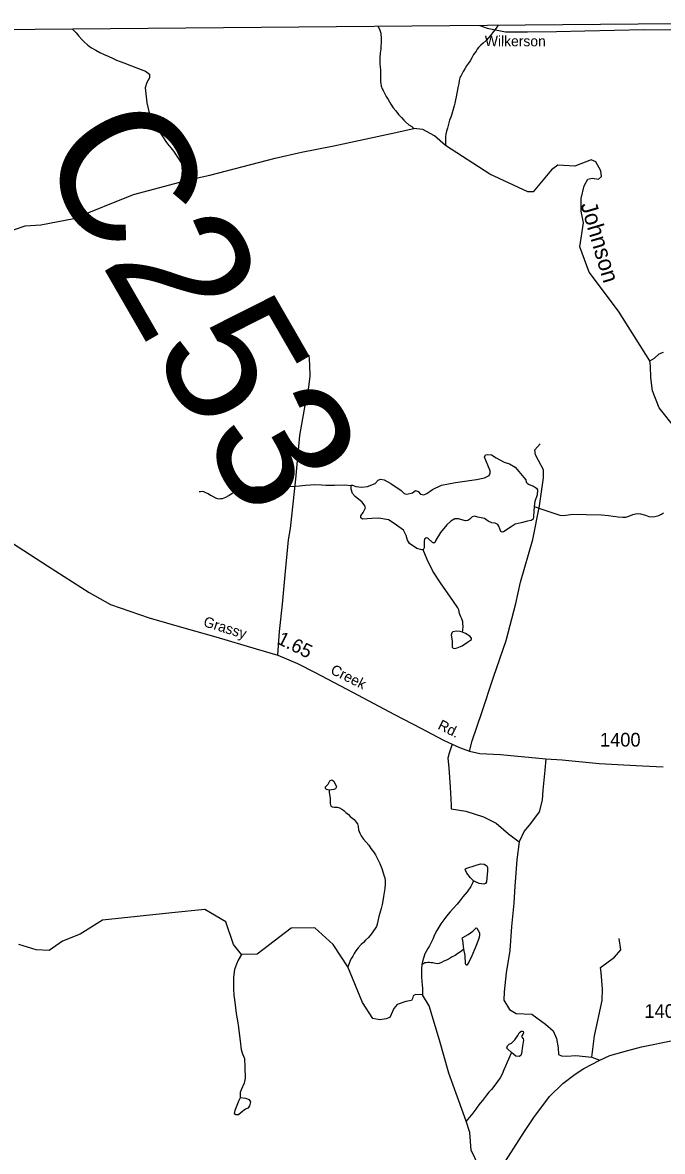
# Model space of a CAD drawing. Extents: x 2056842 to 2160602, y 826753 to 1016856.
# Drawn here: x 2089163 to 2095016, y 1006125 to 1016443 of the extents above; entities that cross this region are included whole.
import ezdxf

# ---------------------------------------------------------------- set-up
doc = ezdxf.new("R2010")
doc.units = 0
for name, color, linetype in [('Exist Boundary Political CountyLine', 7, 'Continuous'), ('Exist Hydrographic Creek Single Shore', 7, 'Continuous'), ('Exist Hydrographic Creek Single Shore Label', 7, 'Continuous'), ('Exist Hydrographic Misc Water Feature', 7, 'Continuous'), ('Exist Road Non-System Type 51', 7, 'Continuous'), ('Exist Road Secondary Mileage Hundredths English Label', 7, 'Continuous'), ('Exist Road Secondary Structure Culvert Number Label', 7, 'Continuous'), ('Exist Road Secondary Type 51 Attributed', 7, 'Continuous'), ('Exist Road Secondary Type 51 Label', 7, 'Continuous'), ('Exist Road Secondary Type 51 Number Label', 7, 'Continuous')]:
    doc.layers.add(name, color=color, linetype=linetype)

msp = doc.modelspace()

# ---------------------------------------------------------------- linework, layer by layer
at = {"layer": 'Exist Boundary Political CountyLine'}
msp.add_lwpolyline([(2096515, 1016443), (2089277, 1016381), (2089279, 1016379), (2084839, 1016363), (2084839, 1016363), (2083105, 1016349), (2083105, 1016351), (2080958, 1016324), (2080960, 1016324), (2078128, 1016306), (2076565, 1016296), (2073534, 1016264), (2067636, 1016206), (2062759, 1016212), (2060815, 1016221), (2059857, 1016190)], dxfattribs=at)
at = {"layer": 'Exist Hydrographic Creek Single Shore'}
for points in [[(2090694, 1015008), (2090877, 1015050), (2091473, 1015204), (2091715, 1015259), (2092009, 1015318), (2092535, 1015429), (2092743, 1015476)], [(2095140, 1012726), (2094985, 1012923), (2094924, 1013076), (2094909, 1013195), (2094907, 1013307), (2094902, 1013353), (2094615, 1013804), (2094347, 1014161), (2094261, 1014392), (2094293, 1014612), (2094273, 1014721), (2094273, 1014835), (2094301, 1014951), (2094334, 1015012), (2094374, 1015020), (2094430, 1015012), (2094458, 1015037), (2094453, 1015088), (2094407, 1015170), (2094364, 1015188), (2094213, 1015132), (2094059, 1015140), (2094001, 1015097), (2093832, 1014897), (2093786, 1014895), (2093437, 1015057), (2093030, 1015319), (2092930, 1015409), (2092824, 1015467), (2092743, 1015476)], [(2089010, 1014525), (2089188, 1014584), (2089329, 1014596), (2089631, 1014653), (2090178, 1014871), (2090694, 1015008)]]:
    msp.add_lwpolyline(points, dxfattribs=at)
at = {"layer": 'Exist Hydrographic Misc Water Feature'}
for points in [[(2093510, 1016416), (2093494, 1016392), (2093472, 1016362), (2093442, 1016324), (2093422, 1016300), (2093403, 1016278), (2093377, 1016254), (2093355, 1016236), (2093333, 1016216), (2093321, 1016200), (2093311, 1016182), (2093289, 1016150), (2093273, 1016121), (2093257, 1016093), (2093241, 1016073), (2093223, 1016047), (2093207, 1016021), (2093193, 1015997), (2093174, 1015959), (2093163, 1015939), (2093158, 1015915), (2093152, 1015885), (2093144, 1015849), (2093140, 1015829), (2093134, 1015799), (2093128, 1015765), (2093122, 1015737), (2093116, 1015707), (2093110, 1015681), (2093100, 1015639), (2093089, 1015605), (2093079, 1015579), (2093069, 1015551), (2093059, 1015515), (2093049, 1015477), (2093041, 1015451), (2093035, 1015423), (2093033, 1015399), (2093031, 1015379), (2093031, 1015361), (2093030, 1015319)], [(2089619, 1016384), (2089652, 1016348), (2089678, 1016320), (2089706, 1016290), (2089730, 1016264), (2089757, 1016239), (2089789, 1016215), (2089833, 1016191), (2089869, 1016171), (2089909, 1016151), (2089945, 1016137), (2089991, 1016115), (2090023, 1016101), (2090055, 1016087), (2090099, 1016072), (2090135, 1016058), (2090288, 1016000), (2090323, 1015973), (2090323, 1015938), (2090299, 1015896), (2090285, 1015848), (2090299, 1015710), (2090318, 1015631), (2090333, 1015588), (2090401, 1015471), (2090427, 1015427), (2090451, 1015389), (2090473, 1015357), (2090489, 1015335), (2090520, 1015299), (2090544, 1015269), (2090657, 1015097), (2090694, 1015008)], [(2092416, 1016407), (2092432, 1016373), (2092440, 1016345), (2092442, 1016295), (2092443, 1016257), (2092441, 1016227), (2092441, 1016201), (2092435, 1016163), (2092431, 1016125), (2092431, 1016095), (2092431, 1016063), (2092433, 1016039), (2092437, 1016007), (2092437, 1015981), (2092437, 1015961), (2092438, 1015931), (2092438, 1015903), (2092440, 1015885), (2092444, 1015861), (2092452, 1015837), (2092462, 1015823), (2092490, 1015767), (2092506, 1015739), (2092532, 1015697), (2092554, 1015663), (2092576, 1015637), (2092603, 1015603), (2092629, 1015577), (2092649, 1015552), (2092667, 1015536), (2092697, 1015508), (2092723, 1015492), (2092743, 1015476)], [(2094902, 1013353), (2094944, 1013375), (2094987, 1013415), (2095026, 1013430)], [(2092169, 1012211), (2092172, 1012215), (2092180, 1012215), (2092211, 1012202), (2092266, 1012196), (2092319, 1012204), (2092388, 1012230), (2092416, 1012262), (2092436, 1012271), (2092470, 1012263), (2092532, 1012229), (2092627, 1012166), (2092653, 1012140), (2092679, 1012134), (2092730, 1012144), (2092758, 1012166), (2092781, 1012156), (2092802, 1012132), (2092832, 1012126), (2092861, 1012139), (2092914, 1012177), (2092996, 1012214), (2093124, 1012240), (2093314, 1012267), (2093389, 1012282), (2093430, 1012302), (2093441, 1012325), (2093441, 1012347), (2093419, 1012397), (2093388, 1012472), (2093397, 1012491), (2093417, 1012496), (2093453, 1012492), (2093494, 1012464), (2093569, 1012424), (2093618, 1012410), (2093669, 1012379), (2093703, 1012341), (2093748, 1012284), (2093765, 1012264), (2093770, 1012244), (2093781, 1012231), (2093796, 1012222), (2093836, 1012206), (2093865, 1012189), (2093873, 1012171), (2093870, 1012126), (2093849, 1012066), (2093842, 1012020)], [(2090779, 1012156), (2090791, 1012158), (2090807, 1012160), (2090819, 1012158), (2090843, 1012146), (2090861, 1012138), (2090883, 1012124), (2090899, 1012114), (2090929, 1012098), (2090945, 1012092), (2090960, 1012090), (2090974, 1012092), (2090992, 1012094), (2091021, 1012104), (2091050, 1012122), (2091079, 1012143), (2091109, 1012161), (2091131, 1012175), (2091151, 1012185), (2091167, 1012191), (2091191, 1012195), (2091243, 1012197), (2091295, 1012199), (2091353, 1012199), (2091399, 1012202), (2091461, 1012202), (2091527, 1012204), (2091579, 1012204), (2091651, 1012206), (2091695, 1012210), (2091751, 1012215), (2091797, 1012219), (2091833, 1012221), (2091897, 1012219), (2091938, 1012216), (2092016, 1012214), (2092110, 1012219), (2092169, 1012211)], [(2092828, 1011624), (2092815, 1011624), (2092768, 1011637), (2092701, 1011683), (2092684, 1011712), (2092672, 1011755), (2092648, 1011805), (2092562, 1011866), (2092509, 1011899), (2092423, 1011913), (2092357, 1011910), (2092273, 1011904), (2092258, 1011918), (2092258, 1011936), (2092279, 1011964), (2092299, 1012007), (2092295, 1012026), (2092268, 1012060), (2092206, 1012111), (2092182, 1012139), (2092169, 1012180), (2092169, 1012211)], [(2093842, 1012020), (2093837, 1011928), (2093832, 1011904), (2093816, 1011891), (2093781, 1011885), (2093725, 1011872), (2093670, 1011858), (2093632, 1011834), (2093561, 1011788), (2093549, 1011786), (2093537, 1011793), (2093518, 1011840), (2093510, 1011857), (2093487, 1011867), (2093456, 1011871), (2093422, 1011885), (2093387, 1011910), (2093327, 1011923), (2093297, 1011931), (2093276, 1011926), (2093254, 1011905), (2093237, 1011892), (2093213, 1011888), (2093181, 1011899), (2093151, 1011907), (2093117, 1011906), (2093079, 1011887), (2093045, 1011852), (2092986, 1011781), (2092942, 1011711), (2092938, 1011693), (2092924, 1011685), (2092914, 1011692), (2092871, 1011732), (2092854, 1011735), (2092839, 1011723), (2092835, 1011699), (2092837, 1011642), (2092828, 1011624)], [(2093842, 1012020), (2093939, 1011987), (2093996, 1011967), (2094078, 1011940), (2094112, 1011938), (2094195, 1011949), (2094317, 1011947), (2094457, 1011943), (2094522, 1011939), (2094565, 1011933), (2094612, 1011926), (2094652, 1011922), (2094682, 1011924), (2094708, 1011932), (2094746, 1011948), (2094768, 1011954), (2094788, 1011956), (2094814, 1011952), (2094862, 1011940), (2094892, 1011930), (2094914, 1011927), (2094946, 1011929), (2094982, 1011937), (2095008, 1011951), (2095024, 1011961)], [(2093188, 1010872), (2093189, 1010891), (2093193, 1010925), (2093191, 1010949), (2093189, 1010967), (2093181, 1010993), (2093173, 1011013), (2093161, 1011043), (2093153, 1011077), (2093145, 1011095), (2093072, 1011201), (2092993, 1011314), (2092915, 1011429), (2092863, 1011537), (2092828, 1011624)], [(2093188, 1010872), (2093165, 1010879), (2093131, 1010880), (2093098, 1010875), (2093088, 1010864), (2093084, 1010843), (2093091, 1010793), (2093093, 1010735), (2093103, 1010724), (2093116, 1010722), (2093139, 1010727), (2093184, 1010746), (2093234, 1010780), (2093270, 1010805), (2093270, 1010818), (2093253, 1010835), (2093215, 1010859), (2093188, 1010872)], [(2091966, 1009427), (2091943, 1009433), (2091934, 1009443), (2091934, 1009459), (2091958, 1009481), (2091974, 1009513), (2091991, 1009523), (2092009, 1009511), (2092035, 1009459), (2092025, 1009439), (2092010, 1009432), (2091966, 1009427)], [(2091966, 1009427), (2091968, 1009407), (2091974, 1009373), (2091978, 1009351), (2091978, 1009321), (2091978, 1009305), (2091984, 1009281), (2091994, 1009275), (2092016, 1009273), (2092042, 1009272), (2092062, 1009266), (2092084, 1009254), (2092103, 1009242), (2092121, 1009222), (2092143, 1009204), (2092161, 1009186), (2092183, 1009168), (2092197, 1009158), (2092215, 1009136), (2092227, 1009120), (2092233, 1009096), (2092237, 1009064), (2092247, 1009034), (2092261, 1009010), (2092283, 1008980), (2092307, 1008952), (2092330, 1008925), (2092350, 1008894), (2092372, 1008865), (2092392, 1008835), (2092408, 1008805), (2092430, 1008757), (2092448, 1008711), (2092462, 1008673), (2092472, 1008641), (2092476, 1008625), (2092479, 1008599), (2092481, 1008567), (2092477, 1008529), (2092471, 1008491), (2092465, 1008455), (2092457, 1008415), (2092453, 1008381), (2092443, 1008347), (2092431, 1008303), (2092422, 1008273), (2092412, 1008229), (2092408, 1008203), (2092400, 1008181), (2092388, 1008163), (2092372, 1008141), (2092360, 1008123), (2092340, 1008096), (2092326, 1008082), (2092300, 1008056), (2092280, 1008036), (2092260, 1008016), (2092234, 1007986), (2092212, 1007958), (2092196, 1007934), (2092183, 1007910), (2092173, 1007892), (2092161, 1007870), (2092149, 1007844), (2092137, 1007812)], [(2093288, 1008600), (2093260, 1008626), (2093226, 1008670), (2093210, 1008702), (2093214, 1008709), (2093228, 1008715), (2093302, 1008738), (2093351, 1008753), (2093386, 1008751), (2093411, 1008737), (2093417, 1008722), (2093416, 1008691), (2093407, 1008588), (2093398, 1008573), (2093382, 1008567), (2093338, 1008575), (2093305, 1008590), (2093288, 1008600)], [(2093288, 1008600), (2093274, 1008570), (2093263, 1008547), (2093231, 1008499), (2093191, 1008451), (2093163, 1008415), (2093137, 1008385), (2093105, 1008349), (2093075, 1008315), (2093040, 1008275), (2093016, 1008241), (2092988, 1008207), (2092970, 1008176), (2092952, 1008146), (2092932, 1008106), (2092916, 1008066), (2092898, 1008030), (2092884, 1008004), (2092870, 1007980), (2092854, 1007952), (2092843, 1007930), (2092829, 1007892), (2092821, 1007862), (2092815, 1007834)], [(2093336, 1005991), (2093267, 1006136), (2093255, 1006298), (2093222, 1006402), (2093062, 1006840), (2092977, 1007141), (2092881, 1007455), (2092822, 1007557), (2092758, 1007560), (2092735, 1007547), (2092729, 1007523), (2092720, 1007505), (2092668, 1007495), (2092589, 1007467), (2092560, 1007433), (2092521, 1007351), (2092490, 1007336), (2092430, 1007327), (2092368, 1007339), (2092272, 1007487), (2092137, 1007812), (2092005, 1008017), (2091835, 1008168), (2091619, 1008167), (2091308, 1007929), (2091167, 1007926), (2091091, 1008017), (2091022, 1008225), (2090830, 1008338), (2090529, 1008306), (2089895, 1008239), (2089690, 1008111), (2089529, 1008048), (2089405, 1007963), (2089286, 1007967), (2089129, 1008018)], [(2093200, 1007974), (2093191, 1008057), (2093183, 1008067), (2093181, 1008072), (2093190, 1008081), (2093238, 1008107), (2093280, 1008138), (2093312, 1008168), (2093319, 1008167), (2093341, 1008124), (2093344, 1008097), (2093334, 1008063), (2093306, 1007991), (2093272, 1007912), (2093246, 1007856), (2093227, 1007828), (2093222, 1007828), (2093215, 1007839), (2093210, 1007915), (2093200, 1007974)], [(2093200, 1007974), (2093196, 1007971), (2093169, 1007949), (2093145, 1007933), (2093119, 1007917), (2093093, 1007903), (2093065, 1007887), (2093041, 1007873), (2093017, 1007863), (2092995, 1007851), (2092975, 1007842), (2092955, 1007840), (2092939, 1007844), (2092915, 1007848), (2092901, 1007850), (2092885, 1007852), (2092871, 1007852), (2092855, 1007850), (2092843, 1007848), (2092823, 1007838), (2092815, 1007834)], [(2091167, 1007926), (2091135, 1007873), (2091119, 1007837), (2091103, 1007789), (2091093, 1007717), (2091091, 1007669), (2091092, 1007609), (2091096, 1007553), (2091104, 1007491), (2091112, 1007437), (2091118, 1007385), (2091129, 1007319), (2091137, 1007257), (2091143, 1007207), (2091153, 1007137), (2091157, 1007109), (2091159, 1007077), (2091163, 1007057), (2091169, 1007035), (2091175, 1007017), (2091192, 1006975), (2091197, 1006896), (2091200, 1006795), (2091190, 1006750), (2091162, 1006688), (2091154, 1006663), (2091153, 1006616)], [(2092815, 1007834), (2092811, 1007794), (2092813, 1007758), (2092811, 1007716), (2092815, 1007684), (2092818, 1007642), (2092820, 1007620), (2092822, 1007598), (2092822, 1007570), (2092822, 1007557)], [(2093634, 1007030), (2093601, 1007060), (2093594, 1007070), (2093600, 1007092), (2093613, 1007107), (2093634, 1007116), (2093666, 1007144), (2093693, 1007186), (2093705, 1007210), (2093723, 1007225), (2093734, 1007226), (2093742, 1007221), (2093744, 1007210), (2093738, 1007194), (2093728, 1007178), (2093733, 1007167), (2093742, 1007155), (2093744, 1007141), (2093736, 1007088), (2093726, 1007019), (2093720, 1007002), (2093705, 1006994), (2093675, 1006997), (2093656, 1007011), (2093634, 1007030)], [(2093634, 1007030), (2093608, 1006968), (2093596, 1006942), (2093580, 1006906), (2093564, 1006872), (2093550, 1006832), (2093532, 1006798), (2093508, 1006764), (2093474, 1006718), (2093451, 1006692), (2093429, 1006668), (2093407, 1006640), (2093389, 1006616), (2093369, 1006590), (2093349, 1006566), (2093327, 1006538), (2093309, 1006511), (2093283, 1006475), (2093222, 1006402)], [(2091153, 1006616), (2091142, 1006591), (2091106, 1006499), (2091100, 1006472), (2091114, 1006462), (2091138, 1006464), (2091164, 1006483), (2091201, 1006516), (2091230, 1006524), (2091243, 1006543), (2091252, 1006578), (2091239, 1006597), (2091204, 1006609), (2091153, 1006616)]]:
    msp.add_lwpolyline(points, dxfattribs=at)
at = {"layer": 'Exist Road Non-System Type 51'}
msp.add_line((2094369, 1006988), (2094444, 1006961), dxfattribs=at)
for points in [[(2093345, 1016416), (2093413, 1016393), (2093579, 1016359), (2093782, 1016359), (2094048, 1016362), (2094307, 1016369), (2094850, 1016381), (2095124, 1016378), (2095302, 1016367), (2095459, 1016368)], [(2091498, 1010660), (2091512, 1010877), (2091542, 1011126), (2091564, 1011395), (2091594, 1011715), (2091614, 1011820), (2091662, 1012270), (2091700, 1012668), (2091759, 1013013), (2091781, 1013112), (2091793, 1013212), (2091791, 1013318), (2091785, 1013403)], [(2093251, 1009783), (2093275, 1009879), (2093363, 1010136), (2093472, 1010461), (2093585, 1010794), (2093676, 1011135), (2093717, 1011329), (2093830, 1011719), (2093891, 1012027), (2093927, 1012281), (2093929, 1012354), (2093882, 1012440), (2093855, 1012492), (2093850, 1012538), (2093898, 1012593)], [(2093091, 1009849), (2093064, 1009767), (2093054, 1009721), (2093062, 1009630), (2093074, 1009454), (2093082, 1009289), (2093084, 1009257), (2093218, 1009236), (2093380, 1009185), (2093494, 1009127), (2093608, 1009028), (2093705, 1008954)], [(2093950, 1009715), (2093940, 1009609), (2093922, 1009428), (2093916, 1009336), (2093887, 1009229), (2093810, 1009123), (2093751, 1009054), (2093705, 1008954)], [(2093705, 1008954), (2093683, 1008792), (2093666, 1008549), (2093656, 1008396), (2093636, 1008180), (2093620, 1007961), (2093586, 1007758), (2093568, 1007583), (2093565, 1007507), (2093616, 1007422), (2093677, 1007385), (2093822, 1007379), (2093946, 1007288), (2094016, 1007227), (2094046, 1007159), (2094062, 1007073), (2094066, 1007011), (2094093, 1006998), (2094142, 1006995), (2094223, 1007003), (2094369, 1006988)], [(2094369, 1006988), (2094394, 1007181), (2094465, 1007504), (2094467, 1007608), (2094456, 1007761), (2094448, 1007808), (2094577, 1007902), (2094636, 1007969), (2094619, 1008073)]]:
    msp.add_lwpolyline(points, dxfattribs=at)
at = {"layer": 'Exist Road Secondary Type 51 Attributed'}
for points in [[(2089018, 1011719), (2089392, 1011478), (2089773, 1011235), (2089967, 1011124), (2090322, 1011001), (2090638, 1010912), (2090930, 1010830), (2091301, 1010718), (2091498, 1010660), (2091678, 1010585), (2091839, 1010504), (2092182, 1010323), (2092566, 1010120), (2092807, 1009994), (2093014, 1009885), (2093091, 1009849), (2093161, 1009818), (2093251, 1009783), (2093347, 1009761), (2093534, 1009753), (2093950, 1009715), (2094099, 1009706), (2094436, 1009670), (2094832, 1009649), (2095022, 1009640)], [(2093532, 1005961), (2093753, 1006308), (2093840, 1006436), (2093984, 1006626), (2094106, 1006746), (2094218, 1006832), (2094298, 1006882), (2094444, 1006961), (2094535, 1007001), (2094698, 1007049), (2094824, 1007081), (2095125, 1007141), (2095460, 1007208), (2095906, 1007298), (2096130, 1007341), (2096346, 1007388)]]:
    msp.add_lwpolyline(points, dxfattribs=at)

# ---------------------------------------------------------------- texts
at = {"layer": 'Exist Hydrographic Creek Single Shore Label'}
msp.add_text('Johnson', height=150, rotation=286.4041, dxfattribs=at).set_placement((2094265, 1014780))
at = {"layer": 'Exist Road Secondary Mileage Hundredths English Label'}
msp.add_text('1.65', height=125, rotation=333.7009, dxfattribs=at).set_placement((2091482, 1010772))
at = {"layer": 'Exist Road Secondary Structure Culvert Number Label'}
msp.add_text('C253', height=1230.3, rotation=300, dxfattribs=at).set_placement((2089281, 1015276))
at = {"layer": 'Exist Road Secondary Type 51 Label'}
for s, rotation, p in [('Wilkerson', 359.7414, (2093391, 1016228)), ('Grassy', 342.6784, (2090810, 1010928)), ('Creek', 333.7009, (2091972, 1010496)), ('Rd.', 333.2337, (2092954, 1009991))]:
    msp.add_text(s, height=95, rotation=rotation, dxfattribs=at).set_placement(p)
at = {"layer": 'Exist Road Secondary Type 51 Number Label'}
for s, p in [('1400', (2094444, 1009826)), ('1408', (2094851, 1007346))]:
    msp.add_text(s, height=125, dxfattribs=at).set_placement(p)

doc.saveas('drawing.dxf')
